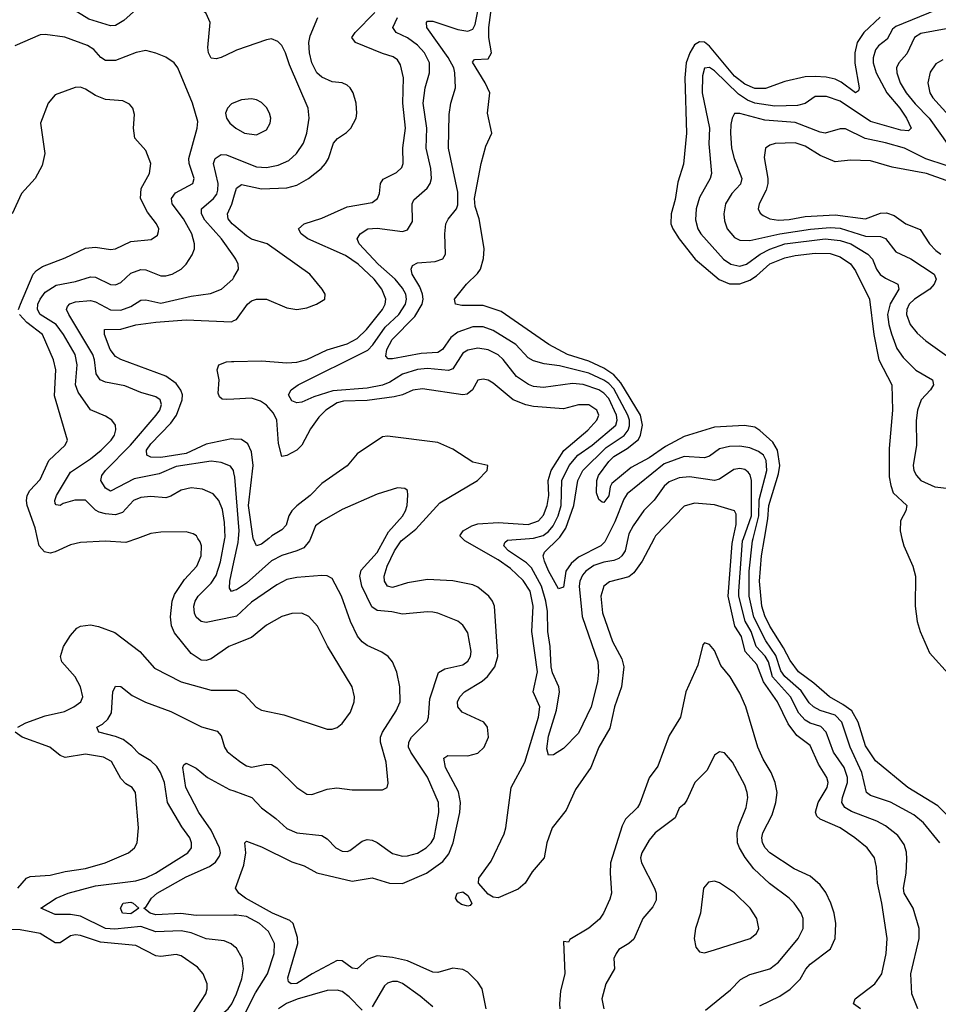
# Model space of a CAD drawing. Header units: inches. Extents: x 1308407 to 1441228, y 959628 to 1036311.
# Tile 552 of 656: x 1409149 to 1412799, y 988148 to 992061. Entities that reach past the tile are written whole.
import ezdxf

# ---------------------------------------------------------------- set-up
doc = ezdxf.new("R2010")
doc.units = ezdxf.units.IN
doc.header["$MEASUREMENT"] = 0
for name, color, linetype in [('B4908', 7, 'Continuous'), ('B4909', 7, 'Continuous'), ('B4918', 7, 'Continuous'), ('B4919', 7, 'Continuous')]:
    doc.layers.add(name, color=color, linetype=linetype)

msp = doc.modelspace()

# ---------------------------------------------------------------- linework, layer by layer
at = {"layer": 'B4908', "color": 5}
for points, elevation in [([(1409616.6, 990000), (1409570, 989983.7), (1409490, 989989.1), (1409390, 989983.9), (1409350, 989974.9), (1409290, 989946.1), (1409270, 989941.1), (1409247, 989947), (1409226.1, 989970), (1409219.4, 990000)], 2780), ([(1410000, 989578), (1409980.3, 989570), (1409910, 989520.9), (1409890, 989514.6), (1409870, 989515.5), (1409830, 989542.7), (1409764.3, 989624.3), (1409752.1, 989652.1), (1409748.2, 989688.2), (1409754.5, 989750), (1409763.4, 989776.6), (1409803.2, 989836.8), (1409853.3, 989890), (1409869.8, 989930), (1409870.6, 989970), (1409865.8, 989985.8), (1409857.2, 990000)], 2780), ([(1410000, 989688.8), (1409890, 989666.2), (1409870, 989669.9), (1409850, 989686.2), (1409842.9, 989702.9), (1409841.1, 989730), (1409846.6, 989750), (1409858.2, 989770), (1409910, 989822.2), (1409930, 989852.4), (1409946.5, 989906.5), (1409964.3, 990000)], 2760), ([(1410000, 989792.5), (1409990, 989789.1), (1409982.4, 989802.4), (1409983.4, 989830), (1410000, 989905.6)], 2740), ([(1409141, 989250), (1409173.1, 989266.9), (1409250, 989294.2), (1409327.4, 989312.6), (1409363.9, 989330), (1409391.7, 989350), (1409399.5, 989370), (1409391, 989410), (1409369.2, 989450), (1409316.8, 989510), (1409311.3, 989530), (1409322.9, 989570), (1409350, 989614.6), (1409376.4, 989643.6), (1409390, 989651), (1409430, 989655.8), (1409462, 989650), (1409526.3, 989626.3), (1409626, 989550), (1409683.9, 989483.9), (1409790.5, 989430), (1409910, 989397.3), (1410000, 989396.4)], 2780), ([(1410000, 988379.9), (1409988.6, 988388.6), (1409961.3, 988401.3), (1409890, 988408.8), (1409830, 988432.9), (1409790, 988440.6), (1409690, 988436.7), (1409630, 988457.1), (1409527, 988447), (1409490, 988449.6), (1409390, 988498.1), (1409350, 988505.8), (1409290, 988505.9), (1409233.2, 988530), (1409294, 988570), (1409342, 988590), (1409450, 988618.8), (1409610, 988639.5), (1409650, 988651.3), (1409688.2, 988670), (1409817.2, 988750), (1409831.4, 988770), (1409832.1, 988790), (1409824.6, 988810), (1409793.1, 988853.1), (1409735.7, 988950), (1409724.4, 989030), (1409708.4, 989070), (1409693.3, 989093.3), (1409670, 989116.2), (1409623.4, 989143.4), (1409594, 989174), (1409560.2, 989200.2), (1409530, 989213.1), (1409462.9, 989230), (1409455.6, 989250), (1409477.7, 989262.3), (1409498.5, 989281.5), (1409513.4, 989306.6), (1409518.7, 989390), (1409530, 989412.2), (1409550, 989411.5), (1409595.9, 989375.9), (1409648.7, 989348.7), (1409750, 989312.1), (1409871.2, 989251.2), (1409934.1, 989234.1), (1409950, 989215.8), (1409962.7, 989170), (1409973.2, 989153.1), (1410000, 989131.9)], 2760), ([(1409140.8, 988610), (1409175.1, 988650), (1409190, 988656.8), (1409270, 988661.2), (1409330, 988675.8), (1409410, 988687.5), (1409487.8, 988710), (1409580.5, 988750), (1409605.4, 988770), (1409616.1, 988790), (1409621, 988850), (1409608.3, 988990), (1409595.6, 989010), (1409570, 989024.8), (1409550, 989045.1), (1409513.2, 989113.2), (1409482, 989130), (1409410, 989142.1), (1409330, 989129.8), (1409310, 989137.3), (1409268.7, 989170), (1409158.5, 989210), (1409131.1, 989230)], 2780), ([(1410000, 988502.5), (1409850, 988501.4), (1409789.6, 988509.6), (1409690, 988503.9), (1409666.6, 988510), (1409642.7, 988530), (1409650, 988534.4), (1409672.8, 988570), (1409695.2, 988590), (1409810, 988655.6), (1409903.6, 988696.4), (1409926.9, 988713.1), (1409943.3, 988736.7), (1409947, 988750), (1409943.2, 988770), (1409910, 988840.6), (1409861.2, 988910), (1409809.5, 989010), (1409797.2, 989090), (1409800.5, 989099.5), (1409810, 989107), (1409850, 989086.3), (1409895.6, 989050), (1409982.6, 989002.6), (1410000, 988996.3)], 2740), ([(1409836.4, 988110), (1409887.9, 988190), (1409894.4, 988210), (1409893.5, 988230), (1409877.8, 988270), (1409855.8, 988295.8), (1409790, 988340.6), (1409770, 988346), (1409710, 988338.5), (1409690, 988341.3), (1409610, 988382.1), (1409470, 988394.9), (1409390, 988421.9), (1409370, 988424.7), (1409350, 988420.8), (1409310, 988393.3), (1409290, 988393.1), (1409230.2, 988430.2), (1409150, 988444.9), (1409110, 988445.8)], 2780), ([(1410000, 987916), (1409995.6, 987950), (1409978.9, 987970), (1409950, 987978), (1409873.5, 987973.5), (1409857, 987977), (1409843.1, 987990), (1409868.2, 988030), (1409905.3, 988070), (1409976.7, 988130), (1409991.7, 988150), (1410000, 988167.8)], 2760)]:
    msp.add_lwpolyline(points, dxfattribs=dict(at, elevation=elevation))
at = {"layer": 'B4908', "color": 5, "elevation": 2740}
msp.add_lwpolyline([(1409590, 988508.1), (1409557.4, 988510), (1409549.8, 988530), (1409559.6, 988550), (1409590, 988554), (1409600.3, 988550), (1409621.6, 988530)], close=True, dxfattribs=at)
at = {"layer": 'B4909', "color": 5}
for points, elevation in [([(1410000, 991934.9), (1409950, 991910.5), (1409930, 991905.7), (1409910, 991908), (1409898.5, 991930), (1409896.6, 991950), (1409905.8, 992050), (1409890, 992085.8), (1409870, 992102.8), (1409810, 992117.4), (1409750, 992150.9), (1409710, 992161.5), (1409670, 992149.8), (1409650, 992136.1), (1409562.3, 992057.7), (1409530, 992037.9), (1409510, 992037.2), (1409423.7, 992063.7), (1409275.4, 992155.4), (1409170, 992185.7), (1409150, 992179.7), (1409139.5, 992170)], 2740), ([(1409964.3, 990000), (1409965.3, 990005.3), (1409963.1, 990063.1), (1409954.6, 990114.6), (1409939.9, 990150), (1409917, 990177), (1409875.4, 990195.4), (1409830, 990200.2), (1409790, 990192), (1409750, 990167.7), (1409730, 990161.1), (1409670, 990166.5), (1409630, 990162.6), (1409601, 990150), (1409556.7, 990103.3), (1409530, 990094), (1409490, 990097), (1409464.2, 990104.2), (1409450, 990111.9), (1409410, 990152), (1409368.1, 990151.9), (1409321.3, 990138.7), (1409310, 990131), (1409293.3, 990133.3), (1409290, 990139), (1409288.2, 990150), (1409295, 990170), (1409350, 990263.5), (1409430, 990315.7), (1409473.1, 990350), (1409512.2, 990390), (1409525.6, 990410), (1409531.3, 990431.3), (1409528.8, 990450), (1409514.5, 990470), (1409490, 990486.2), (1409430.5, 990510.5), (1409380.6, 990580.6), (1409370.8, 990610), (1409377.1, 990690), (1409369.5, 990730), (1409322.7, 990810), (1409293, 990850), (1409229.9, 990890), (1409219.5, 990910), (1409221.2, 990930), (1409230, 990950.8), (1409250, 990978.2), (1409293.2, 991006.8), (1409370, 991020.7), (1409430, 991039.3), (1409450, 991037.7), (1409510, 991008.9), (1409530, 991007), (1409550, 991016.1), (1409590, 991053.7), (1409630, 991068.9), (1409650, 991067.1), (1409710, 991043.7), (1409730, 991043.3), (1409754, 991050), (1409789.8, 991070), (1409810.8, 991090), (1409833.9, 991126.1), (1409842.9, 991150), (1409843, 991170), (1409832.4, 991210), (1409799.3, 991270), (1409754.6, 991330), (1409751.8, 991350), (1409767.5, 991372.5), (1409837.3, 991410), (1409841.9, 991430), (1409821.7, 991490), (1409820.9, 991510), (1409853.8, 991630), (1409856.5, 991656.5), (1409835.6, 991730), (1409776.8, 991870), (1409763, 991890), (1409730, 991912.1), (1409690, 991928.7), (1409650, 991938.2), (1409611.1, 991931.1), (1409530, 991898.6), (1409490, 991899.1), (1409471.4, 991911.4), (1409443.1, 991943.1), (1409417.9, 991957.9), (1409328.2, 991991.8), (1409250, 992002.8), (1409230, 992000.4), (1409130, 991957.2)], 2760), ([(1409144.4, 990910), (1409151.7, 990930), (1409202.3, 991050), (1409215.1, 991064.9), (1409239.6, 991080.4), (1409330, 991115), (1409410, 991153.8), (1409450, 991157.2), (1409510, 991147.5), (1409530, 991150.9), (1409590, 991179.2), (1409671.8, 991188.2), (1409695.8, 991204.2), (1409700.8, 991219.2), (1409701.6, 991230), (1409692.2, 991250), (1409656.2, 991296.2), (1409628.6, 991350), (1409632, 991390), (1409664.5, 991450), (1409669.8, 991490), (1409650, 991540.7), (1409606.9, 991590), (1409600.9, 991630), (1409604.6, 991684.6), (1409598, 991710), (1409585.1, 991725.1), (1409558.4, 991738.4), (1409490, 991743.5), (1409450, 991759.8), (1409410, 991785.6), (1409390, 991792.8), (1409368.5, 991791.5), (1409290, 991762.6), (1409262, 991730), (1409231.6, 991650), (1409249.1, 991530), (1409237.7, 991482.3), (1409210.3, 991430), (1409155.6, 991370), (1409118.5, 991290)], 2780), ([(1410000, 991731.1), (1409990, 991727.3), (1409974.4, 991710), (1409967.2, 991690), (1409970.3, 991670), (1409984.2, 991650), (1410000, 991636.5)], 2760), ([(1410000, 991121), (1409950.6, 991190), (1409884.3, 991264.3), (1409870.9, 991290), (1409871.8, 991310), (1409918.5, 991350), (1409932, 991368), (1409936.6, 991383.4), (1409937.9, 991410), (1409918.3, 991490), (1409925.5, 991510), (1409950, 991525.8), (1409970, 991524.7), (1410000, 991512.7)], 2740), ([(1410000, 991244.3), (1409993.1, 991250), (1409977.1, 991270), (1409974.5, 991290), (1409992.3, 991327.7), (1410000, 991355.5)], 2720), ([(1410000, 990260.6), (1409998, 990270), (1409986.4, 990286.4), (1409950, 990301.6), (1409910, 990306.6), (1409770, 990285.1), (1409703.5, 990256.5), (1409603.7, 990236.3), (1409510, 990186.9), (1409490, 990199.3), (1409470.7, 990230), (1409475.2, 990250), (1409489.3, 990270), (1409589.1, 990370), (1409691.7, 990490), (1409705.5, 990510), (1409712.3, 990532.3), (1409706.9, 990550), (1409690, 990561.8), (1409630, 990580.2), (1409566.7, 990606.7), (1409490, 990620.4), (1409469, 990630), (1409453.2, 990653.2), (1409446.3, 990710), (1409439.4, 990730), (1409343.7, 990890), (1409334.9, 990910), (1409338.9, 990921.1), (1409347.5, 990932.5), (1409370, 990940.5), (1409430, 990945.1), (1409450, 990940.3), (1409510, 990908.2), (1409550, 990907.4), (1409590, 990922), (1409630, 990946.4), (1409650, 990948.4), (1409710, 990934.9), (1409830, 990962), (1409906.4, 990973.6), (1409951.1, 990990), (1409995.8, 991030), (1410000, 991037.6)], 2740), ([(1409219.4, 990000), (1409210, 990042.4), (1409178.5, 990130), (1409175.1, 990150), (1409177.9, 990170), (1409189.3, 990190.7), (1409230, 990233.8), (1409264.3, 990310), (1409329.8, 990370), (1409339.2, 990390), (1409286.9, 990566.9), (1409291.7, 990670), (1409283.7, 990710), (1409239.6, 990810), (1409177.2, 990857.2), (1409147.3, 990890)], 2780), ([(1410000, 990394.4), (1409990, 990394.9), (1409890, 990373.9), (1409810, 990337.2), (1409710, 990321.5), (1409670, 990323.1), (1409654, 990330), (1409653.2, 990350), (1409670, 990375.3), (1409750, 990458.2), (1409771.5, 990490), (1409794.2, 990550), (1409795.3, 990570), (1409789.4, 990589.4), (1409770, 990615.5), (1409730, 990644.4), (1409550.6, 990710.6), (1409530, 990722.5), (1409508.1, 990750), (1409485.7, 990810), (1409485.2, 990830), (1409550, 990831), (1409610, 990848), (1409690, 990858.5), (1409810, 990867.8), (1409990, 990860.4), (1410000, 990865.3)], 2720), ([(1410000, 990553.1), (1409971.2, 990551.2), (1409953.8, 990553.8), (1409942.1, 990562.1), (1409937.3, 990577.3), (1409942, 990630), (1409933.8, 990670), (1409939.7, 990690), (1409970, 990701.2), (1409990, 990703), (1410000, 990703.1)], 2680), ([(1409857.2, 990000), (1409851.1, 990010), (1409838, 990018), (1409810, 990026.2), (1409710, 990024.5), (1409670, 990018.7), (1409616.6, 990000)], 2780)]:
    msp.add_lwpolyline(points, dxfattribs=dict(at, elevation=elevation))
at = {"layer": 'B4918', "color": 5}
for points, elevation in [([(1410000, 988996.3), (1410070.6, 988970.6), (1410110, 988929.3), (1410167, 988887), (1410210, 988847.2), (1410250, 988830.1), (1410350, 988818.6), (1410370, 988805.4), (1410405, 988770), (1410430, 988756.6), (1410450, 988755.3), (1410460.3, 988759.7), (1410510, 988797.1), (1410530, 988803.5), (1410550, 988801), (1410570, 988791), (1410630, 988748.1), (1410670, 988737.7), (1410690, 988738), (1410730, 988748.8), (1410764.5, 988770), (1410784.6, 988790), (1410796.1, 988810), (1410813.9, 988910), (1410813.3, 988950), (1410770, 989051.7), (1410702.8, 989150), (1410694.5, 989170), (1410694.9, 989190), (1410705.4, 989210), (1410767.6, 989272.4), (1410773.6, 989290), (1410778.2, 989361.8), (1410813.1, 989466.9), (1410837.8, 989482.2), (1410910, 989497.4), (1410930, 989511.8), (1410939.8, 989530), (1410943.2, 989550), (1410930, 989625.1), (1410910, 989655.6), (1410890, 989670.8), (1410810, 989703.1), (1410790, 989706.3), (1410770, 989708.1), (1410670, 989698.7), (1410627.9, 989707.9), (1410570, 989712.7), (1410548.6, 989728.5), (1410509, 989810), (1410499.9, 989850), (1410506, 989874), (1410570, 989943.6), (1410600.4, 990000)], 2740), ([(1410303.9, 990000), (1410299.8, 989990), (1410277.4, 989962.6), (1410250.1, 989949.9), (1410190, 989932.5), (1410150, 989911.3), (1410050, 989822), (1410010, 989795.9), (1410000, 989792.5)], 2740), ([(1410000, 989905.6), (1410017, 989983), (1410018.6, 990000)], 2740), ([(1411001.9, 988130), (1410986.4, 988210), (1410970, 988236.8), (1410930, 988276.8), (1410910, 988287), (1410870, 988292.5), (1410810, 988274.5), (1410790, 988276.1), (1410690, 988320.8), (1410630, 988334.3), (1410570, 988341), (1410532, 988328), (1410490, 988289.8), (1410470, 988292.5), (1410430, 988321.2), (1410410, 988321.9), (1410310.5, 988269.5), (1410250, 988231.5), (1410227, 988230), (1410217.5, 988237.6), (1410213.8, 988253.8), (1410253.4, 988390), (1410253.3, 988413.3), (1410235.4, 988470), (1410222.1, 988482.1), (1410153.2, 988510), (1410045.6, 988570), (1410019.7, 988590), (1410007, 988610), (1410039, 988701), (1410047.5, 988750), (1410043.7, 988790), (1410050, 988797.3), (1410110, 988774.6), (1410230, 988714), (1410278.9, 988698.9), (1410330, 988671.3), (1410470, 988637.7), (1410550, 988650.9), (1410618, 988630), (1410670, 988628.8), (1410765.2, 988670), (1410830, 988715.7), (1410854.2, 988745.8), (1410871.5, 988790), (1410897.7, 988910), (1410901, 988950), (1410892.8, 988992.8), (1410840.9, 989090), (1410834.1, 989125.9), (1410850, 989137.1), (1410930, 989136), (1410970, 989146.6), (1410995.2, 989170), (1411011.7, 989210), (1411007.6, 989250), (1410993.6, 989270), (1410907.8, 989310), (1410889.9, 989330), (1410888.5, 989350), (1410897.5, 989370), (1410916.8, 989390), (1410986.9, 989433.1), (1411008.3, 989451.7), (1411037, 989490), (1411049.3, 989530), (1411035.4, 989730), (1411027.9, 989750), (1411013.2, 989770), (1410970, 989806.6), (1410950, 989815), (1410870, 989831.3), (1410770, 989836.1), (1410690, 989823.6), (1410630, 989804.6), (1410610, 989810.7), (1410598.2, 989830), (1410596.6, 989850), (1410609.3, 989889.3), (1410637.9, 989950), (1410664.2, 989990), (1410676.7, 990000)], 2720), ([(1410138.4, 990000), (1410110, 989977.2), (1410090, 989969.8), (1410077.4, 989997.4), (1410077, 990000)], 2720), ([(1411670.7, 990000), (1411622.2, 989910), (1411590, 989863.4), (1411570, 989846.8), (1411492.7, 989827.3), (1411469.5, 989810), (1411458.2, 989770), (1411464.6, 989704.6), (1411504.6, 989590), (1411541.7, 989521.7), (1411549.1, 989490), (1411539.8, 989410), (1411512.6, 989330), (1411494.5, 989245.5), (1411450, 989170.8), (1411418.5, 989090), (1411357.7, 989002.3), (1411320.2, 988919.8), (1411265.4, 988850), (1411244, 988790), (1411232.6, 988730), (1411185.3, 988674.7), (1411157.1, 988630), (1411130, 988606.5), (1411050, 988571.6), (1411030, 988574), (1411010, 988585.7), (1410972.1, 988630), (1410973, 988650), (1411022.1, 988717.9), (1411073.6, 988826.4), (1411080.5, 988850), (1411101.6, 989010), (1411156.5, 989110), (1411211.1, 989290), (1411215.5, 989330), (1411189.9, 989389.9), (1411205.9, 989470), (1411183.6, 989630), (1411189.3, 989730), (1411176.8, 989790), (1411150, 989832.8), (1411099.7, 989879.7), (1411050, 989914.6), (1410917.7, 989990), (1410907.9, 990000)], 2680), ([(1411566, 990000), (1411554.3, 989950), (1411542, 989930), (1411530, 989919.7), (1411510, 989911.8), (1411470, 989905.9), (1411430, 989891.6), (1411399.1, 989870), (1411385.7, 989854.3), (1411374.3, 989830), (1411371.6, 989810), (1411384.6, 989690), (1411445.7, 989510), (1411448.9, 989470), (1411445.2, 989430), (1411420.4, 989330), (1411370, 989225.3), (1411310, 989164.5), (1411270, 989139.5), (1411250, 989138.4), (1411243.1, 989163.1), (1411250, 989213.4), (1411282.2, 989317.8), (1411294.5, 989390), (1411291.5, 989410), (1411265.9, 989465.9), (1411260.3, 989490), (1411257.4, 989570), (1411247.6, 989630), (1411246.4, 989710), (1411239.5, 989750), (1411222.3, 989810), (1411183, 989883), (1411162.6, 989902.7), (1411091, 989950), (1411072.8, 989970), (1411076.2, 989983.8), (1411087.6, 989992.4), (1411174.3, 990000)], 2660), ([(1411481.4, 990000), (1411474.3, 989985.7), (1411457.7, 989970), (1411370, 989924.8), (1411339.8, 989900.2), (1411319.2, 989870), (1411310, 989806.3), (1411290, 989799.2), (1411250, 989870.7), (1411233.9, 989910), (1411229.4, 989930), (1411234.7, 989945.3), (1411290.5, 990000)], 2640), ([(1412489.7, 988130), (1412461.8, 988150), (1412469, 988170), (1412546.6, 988230), (1412575.4, 988270), (1412592.8, 988350), (1412595.9, 988410), (1412575.4, 988550), (1412557.1, 988630), (1412553.2, 988693.2), (1412545.2, 988730), (1412516.8, 988770), (1412468.2, 988810), (1412408.9, 988850), (1412330, 988883.8), (1412316.4, 988896.4), (1412311.8, 988911.8), (1412321.4, 988950), (1412357.3, 989010), (1412361.1, 989030), (1412356.9, 989050), (1412322.7, 989102.7), (1412290, 989177.3), (1412237, 989217), (1412203, 989263), (1412159.8, 989350), (1412104.4, 989430), (1412078.6, 989498.6), (1412032.1, 989550), (1412017.7, 989610), (1411990.9, 989650.9), (1411963.6, 989770), (1411980.5, 989979.5), (1411984.5, 990000)], 2680), ([(1412717.5, 988130), (1412694.8, 988190), (1412690.5, 988270), (1412723.2, 988410), (1412723.7, 988450), (1412699.3, 988530), (1412663.2, 988590), (1412660.7, 988610), (1412671.4, 988670), (1412674.5, 988725.5), (1412673, 988753), (1412664.1, 988784), (1412638.6, 988818.6), (1412590, 988857), (1412555.6, 988875.6), (1412454.1, 988914.1), (1412428.2, 988930), (1412416.1, 988950), (1412418.1, 988970), (1412438.9, 989030), (1412438.9, 989050), (1412424.6, 989090), (1412383.5, 989150), (1412354.1, 989230), (1412332.3, 989252.3), (1412290, 989265.8), (1412270, 989277.5), (1412244.8, 989304.8), (1412211.5, 989370), (1412140.7, 989450), (1412123.9, 989510), (1412111.7, 989531.7), (1412075.9, 989570), (1412055.7, 989630), (1412031.6, 989671.6), (1412006.7, 989770), (1412006.2, 989790), (1412021.6, 989990), (1412025.1, 990000)], 2660), ([(1412806, 988790), (1412741.1, 988870), (1412701.8, 988901.8), (1412610, 988952), (1412530, 988978.1), (1412514.5, 988990), (1412495.1, 989070), (1412448.9, 989170), (1412416.6, 989270), (1412390, 989297.2), (1412330, 989316.6), (1412303.4, 989330), (1412286.5, 989346.5), (1412253.8, 989393.8), (1412190, 989450.6), (1412174.2, 989474.2), (1412153.9, 989533.9), (1412113.3, 989593.3), (1412066.7, 989686.7), (1412047.2, 989770), (1412047.8, 989870), (1412060.7, 989990), (1412063.3, 990000)], 2640), ([(1412836.8, 988896.8), (1412796.9, 988936.9), (1412678.5, 989010), (1412550, 989116), (1412510, 989175), (1412480.8, 989270), (1412455.3, 989315.3), (1412420.4, 989340.4), (1412366.5, 989370), (1412304.6, 989424.6), (1412243.6, 989470), (1412210, 989514.2), (1412184.8, 989564.8), (1412130, 989651.2), (1412110, 989691.5), (1412097.8, 989730), (1412088.2, 989830), (1412097.1, 989930), (1412109.1, 990000)], 2620), ([(1412655, 990000), (1412662.4, 989970), (1412698.6, 989890), (1412709.1, 989850), (1412707.5, 989730), (1412716, 989670), (1412727, 989630), (1412765, 989545), (1412850.2, 989450)], 2620), ([(1410000, 989131.9), (1410027.8, 989110), (1410050, 989096), (1410070, 989090.9), (1410130, 989103), (1410150, 989101.8), (1410170, 989087.7), (1410250, 989010.2), (1410290, 988983.6), (1410310, 988982.7), (1410370, 989003), (1410408.4, 989008.4), (1410470, 989000.7), (1410590, 989000.4), (1410609.6, 989010.4), (1410612.7, 989027.3), (1410604.7, 989110), (1410582.1, 989190), (1410582.2, 989210), (1410589.9, 989230), (1410645.3, 989314.7), (1410660.2, 989350), (1410659.5, 989410), (1410647.8, 989467.8), (1410630.9, 989510), (1410612.8, 989530), (1410587.8, 989547.8), (1410530, 989574.5), (1410510, 989589), (1410491.5, 989611.5), (1410463.2, 989670), (1410428.1, 989770), (1410390, 989841), (1410370, 989850.9), (1410350, 989852.4), (1410250, 989844.3), (1410210, 989836), (1410170, 989816), (1410070, 989747.1), (1410010, 989690.9), (1410000, 989688.8)], 2760), ([(1410000, 989396.4), (1410010, 989396.3), (1410040.4, 989380.4), (1410088.6, 989328.6), (1410110, 989316.9), (1410198.7, 989298.7), (1410370, 989241.7), (1410390, 989242), (1410410, 989248.5), (1410430, 989263.8), (1410463.1, 989310), (1410478, 989350), (1410479.7, 989370), (1410469.7, 989410), (1410372.2, 989572.2), (1410331.7, 989651.6), (1410297.4, 989690), (1410270, 989703.1), (1410230, 989701.8), (1410190, 989688.9), (1410130, 989654.9), (1410070, 989606.3), (1410000, 989578)], 2780), ([(1412090, 988142.5), (1412170, 988181), (1412210, 988208.9), (1412250, 988248.6), (1412272.4, 988287.6), (1412290, 988307.5), (1412371.6, 988368.4), (1412389.9, 988410.1), (1412391.9, 988470), (1412385.7, 988510), (1412372.9, 988550), (1412352.1, 988592.1), (1412330, 988623.1), (1412290, 988657), (1412227.1, 988687.1), (1412130.5, 988750.5), (1412111.4, 988770), (1412101.1, 988790), (1412098.3, 988810), (1412102.1, 988830), (1412138.7, 988901.3), (1412153.5, 988950), (1412158.5, 988990), (1412151, 989030), (1412135, 989070), (1412103.1, 989123.1), (1412081.9, 989170), (1412034.5, 989330), (1412010, 989385.3), (1411972.1, 989450), (1411935.3, 989495.3), (1411910, 989554), (1411890, 989578.5), (1411870, 989584.5), (1411863, 989577), (1411843.3, 989496.6), (1411796, 989390), (1411775.2, 989290), (1411730, 989216.9), (1411684.9, 989095.1), (1411650, 989048.4), (1411613.6, 988946.4), (1411604.3, 988930), (1411555.8, 988884.2), (1411542.4, 988857.6), (1411496.8, 988710), (1411494.7, 988670), (1411500.5, 988590), (1411494.4, 988565.6), (1411469.3, 988510), (1411453.1, 988486.9), (1411410, 988450.7), (1411334.6, 988405.4), (1411330, 988395.3), (1411310, 988398), (1411314.5, 988270), (1411298.3, 988201.6), (1411293.8, 988150), (1411295.3, 988130)], 2720), ([(1411874.6, 988125.4), (1411973.7, 988206.3), (1412013, 988247), (1412050, 988266.4), (1412129.7, 988290), (1412164.7, 988315.3), (1412241.8, 988410), (1412261.8, 988450), (1412262.2, 988490), (1412254.6, 988510), (1412226.6, 988550), (1412207, 988570), (1412128.5, 988628.5), (1412066.6, 988686.6), (1412031.7, 988731.7), (1412009.9, 988770), (1412001.9, 988790), (1411999.6, 988830), (1412005.2, 988854.8), (1412035.6, 988930), (1412042.4, 988970), (1412040.2, 988990), (1412030, 989019.6), (1411980.9, 989110), (1411950, 989147.8), (1411930, 989151.8), (1411910, 989138.4), (1411881.2, 989078.8), (1411831.6, 989030), (1411799.9, 988960.1), (1411790, 988944), (1411770, 988928), (1411754, 988890), (1411673.6, 988830), (1411650, 988800.4), (1411620.8, 988750), (1411616.3, 988730), (1411619.4, 988710), (1411671.8, 988610), (1411677.7, 988590), (1411678.1, 988561.9), (1411664.7, 988535.3), (1411625.4, 988490), (1411590, 988407.6), (1411570, 988389.6), (1411530, 988365.6), (1411519.6, 988350), (1411510.3, 988330), (1411513.1, 988290), (1411478.2, 988230), (1411462.4, 988170), (1411470.3, 988130)], 2740), ([(1410032.2, 988090), (1410085.6, 988194.4), (1410133, 988270), (1410159.7, 988350), (1410161.3, 988390), (1410138.1, 988438.1), (1410102.3, 988470), (1410050, 988497), (1410010, 988502.5), (1410000, 988502.5)], 2740), ([(1410000, 988167.8), (1410010.3, 988190), (1410032.1, 988250), (1410038.5, 988290), (1410032.2, 988332.2), (1410010, 988372.1), (1410000, 988379.9)], 2760), ([(1410790, 988138.3), (1410740.6, 988180.6), (1410670, 988231.1), (1410650, 988238.6), (1410630, 988239.1), (1410610, 988232.5), (1410598.6, 988221.4), (1410550, 988138.2)], 2740), ([(1410510, 988124.9), (1410458.3, 988178.3), (1410430, 988198.8), (1410410, 988204.8), (1410370, 988202.7), (1410251.1, 988168.9), (1410208.9, 988151.1), (1410177.8, 988130)], 2740)]:
    msp.add_lwpolyline(points, dxfattribs=dict(at, elevation=elevation))
for points, elevation in [([(1411910, 988638.4), (1411885.7, 988634.3), (1411866.4, 988610), (1411853.8, 988510), (1411834.6, 988450), (1411828.7, 988410), (1411835.8, 988375.8), (1411850, 988357.3), (1411870, 988353), (1411910, 988364.9), (1412051.6, 988410), (1412077.2, 988430), (1412086, 988450), (1412078.7, 988490), (1412052.1, 988530), (1411990, 988592), (1411930, 988631.3)], 2760), ([(1410930, 988538.9), (1410904.8, 988544.8), (1410890, 988555.1), (1410880.5, 988570), (1410887.8, 988590), (1410910, 988595.2), (1410930, 988580.9), (1410946, 988550), (1410938.7, 988541.3)], 2680)]:
    msp.add_lwpolyline(points, close=True, dxfattribs=dict(at, elevation=elevation))
at = {"layer": 'B4919', "color": 5}
for points, elevation in [([(1412109.1, 990000), (1412122.5, 990077.5), (1412126, 990130), (1412163.9, 990256.1), (1412169.3, 990290), (1412160.8, 990350), (1412142.4, 990382.4), (1412090, 990429.1), (1412070, 990441.3), (1412028.7, 990448.7), (1411910, 990442.1), (1411790, 990404.6), (1411715.1, 990364.9), (1411650, 990319.7), (1411578.8, 990281.2), (1411502.3, 990217.7), (1411495.1, 990204.9), (1411490, 990169.6), (1411470, 990142), (1411463.7, 990143.7), (1411450, 990154), (1411441.3, 990181.3), (1411442.8, 990230), (1411448.5, 990250), (1411490, 990305.8), (1411510, 990325.3), (1411562.6, 990357.4), (1411607.4, 990392.6), (1411616.4, 990410), (1411623.9, 990450), (1411615.7, 990490), (1411538.1, 990618.1), (1411509.8, 990649.8), (1411470, 990676.4), (1411410, 990703.7), (1411326.4, 990730), (1411252.2, 990770), (1411061.9, 990901.9), (1410990, 990926), (1410905.4, 990925.4), (1410881.2, 990930), (1410876.2, 990950), (1410924.7, 991010), (1410968, 991052), (1410979.8, 991070), (1410992.2, 991112.2), (1410994.5, 991150), (1410988.6, 991191.4), (1410974.9, 991270), (1410958.9, 991318.9), (1410956.8, 991350), (1410982.3, 991490), (1411000.9, 991559.1), (1411025.2, 991610), (1411007.6, 991690), (1411016.7, 991770), (1410998.5, 991810), (1410947.8, 991892.2), (1410956.6, 991903.4), (1411010, 991905.7), (1411024.1, 991930), (1411013.4, 991990), (1411012.5, 992030), (1411039.6, 992230)], 2620), ([(1411290.5, 990000), (1411295.3, 990004.7), (1411319.6, 990040.4), (1411350.9, 990130), (1411367, 990230), (1411386.5, 990270), (1411479.4, 990360.6), (1411551.4, 990408.6), (1411567.3, 990430), (1411572.8, 990447.2), (1411572.3, 990470), (1411565.3, 990490), (1411510, 990593.8), (1411490, 990615.6), (1411470, 990629), (1411410, 990656.2), (1411293.9, 990686.1), (1411233.4, 990693.4), (1411190, 990705.3), (1411170, 990717.3), (1411120.9, 990770), (1411030, 990826.5), (1410990, 990840.8), (1410950, 990840.5), (1410890, 990819.7), (1410862.2, 990797.8), (1410829.4, 990750.6), (1410810, 990739), (1410744.8, 990735.2), (1410630, 990713.3), (1410613.2, 990713.2), (1410604.1, 990724), (1410607.3, 990750), (1410629.2, 990790), (1410718.5, 990881.5), (1410748.7, 990930), (1410752.3, 990950), (1410749.3, 990970), (1410739.1, 990999.1), (1410708.8, 991050), (1410704.5, 991070), (1410710, 991084.4), (1410730, 991095), (1410799.3, 991100.7), (1410830, 991110.5), (1410840.4, 991130), (1410837.9, 991210), (1410842.8, 991250), (1410851, 991269), (1410884.9, 991310), (1410890, 991326), (1410890, 991375.1), (1410853.1, 991550), (1410855.3, 991684.7), (1410861.6, 991730), (1410880.2, 991790), (1410878.1, 991850), (1410873.5, 991870), (1410851.1, 991911.1), (1410766.3, 992030), (1410765.1, 992050), (1410770, 992054.7), (1410790, 992055.8), (1410890, 992022.2), (1410930, 992015.3), (1410950, 992024.1), (1410958.5, 992041.5), (1410979.7, 992150)], 2640), ([(1412790, 992099.3), (1412630, 992034.7), (1412617, 992023), (1412596.1, 991983.9), (1412562.3, 991957.7), (1412550, 991941.4), (1412540.9, 991910), (1412540.3, 991890), (1412552.3, 991850), (1412594.6, 991770), (1412646.7, 991710), (1412673.5, 991670), (1412690.9, 991630), (1412680.4, 991619.6), (1412650, 991622.4), (1412530, 991657.1), (1412410, 991737.2), (1412355.6, 991755.6), (1412310, 991755.5), (1412270, 991728.1), (1412240.4, 991719.6), (1412150, 991717.4), (1412070, 991729.2), (1412041.5, 991741.5), (1412005.3, 991765.3), (1411910, 991857.3), (1411890, 991871.1), (1411870, 991868.2), (1411862.3, 991837.7), (1411861.2, 991770), (1411890.5, 991630), (1411887.9, 991567.9), (1411897.4, 991450), (1411893.2, 991430), (1411850, 991354.8), (1411837.2, 991310), (1411834.8, 991265.2), (1411844.2, 991230), (1411855, 991210), (1411945.3, 991110), (1411975.5, 991090), (1412010, 991081.7), (1412036.8, 991090), (1412091.2, 991128.8), (1412130, 991149.8), (1412190, 991169.8), (1412350, 991190), (1412410, 991183.7), (1412451.3, 991170), (1412519.5, 991130), (1412538.1, 991110), (1412554.4, 991070), (1412568.9, 991048.9), (1412590, 991033.7), (1412639.1, 991010), (1412643, 990990), (1412608.5, 990931.5), (1412597.4, 990890), (1412602.3, 990850), (1412612.9, 990812.9), (1412635.1, 990755.1), (1412659.2, 990719.2), (1412710, 990668.8), (1412775.8, 990630), (1412780.2, 990610), (1412768.6, 990590), (1412730.8, 990550), (1412716.3, 990510), (1412711, 990469), (1412712.5, 990370), (1412699.8, 990290), (1412701.7, 990270), (1412712.2, 990250), (1412730.1, 990230.1), (1412785.3, 990205.3), (1412890, 990193.5)], 2640), ([(1410000, 990703.1), (1410110, 990705), (1410210, 990697.2), (1410250, 990700.8), (1410290, 990710.9), (1410371.1, 990748.9), (1410450, 990773.3), (1410490, 990793.7), (1410527.6, 990830), (1410589.9, 990910), (1410600.8, 990930), (1410603.4, 990950), (1410588, 990990), (1410556.9, 991030), (1410493.4, 991090), (1410443.6, 991123.6), (1410294.3, 991190), (1410266.9, 991210), (1410256.8, 991230), (1410278.9, 991250), (1410350, 991272.8), (1410450, 991317.9), (1410550, 991335), (1410570.7, 991350), (1410578.1, 991370), (1410583.2, 991410), (1410592.9, 991427.1), (1410646.3, 991453.7), (1410666.8, 991473.2), (1410672.7, 991490), (1410671.7, 991551.6), (1410681.3, 991630), (1410670.7, 991730), (1410673.8, 991830), (1410662.1, 991882.1), (1410650, 991901.1), (1410633.5, 991913.5), (1410590, 991926.6), (1410482.7, 991970), (1410469.3, 991990), (1410481.4, 992010), (1410560.7, 992090)], 2680), ([(1410000, 991355.5), (1410010, 991391.4), (1410030, 991406.7), (1410110, 991389.3), (1410210, 991393.3), (1410250, 991403.1), (1410296.5, 991430), (1410346.8, 991470), (1410363.7, 991490), (1410376.1, 991510), (1410396, 991570), (1410411.4, 991588.6), (1410447.8, 991612.2), (1410465.3, 991630), (1410485.6, 991670), (1410489.1, 991690), (1410485.4, 991730), (1410474.3, 991770), (1410461.8, 991790), (1410450, 991801.2), (1410430, 991809.8), (1410390, 991814.6), (1410350, 991832.2), (1410329.9, 991850), (1410309.3, 991889.3), (1410300.5, 991930), (1410298.4, 991970), (1410303.3, 991996.7), (1410333.4, 992070)], 2720), ([(1411174.3, 990000), (1411190, 990001.4), (1411228.9, 990011.1), (1411250, 990027.3), (1411268.6, 990050), (1411288.6, 990090), (1411300.1, 990130), (1411303.2, 990230), (1411332.8, 990290), (1411366.5, 990330), (1411423.4, 990370), (1411517.6, 990450), (1411523.2, 990470), (1411520.6, 990490), (1411490, 990556.4), (1411470, 990577.1), (1411450, 990589.6), (1411388, 990611.9), (1411345, 990615), (1411230, 990600.1), (1411190, 990604), (1411171, 990611), (1411123.1, 990643.1), (1411070.2, 990710.2), (1411049.6, 990729.6), (1411010, 990749), (1410970, 990755.4), (1410930, 990748.3), (1410910, 990735.6), (1410870, 990674.2), (1410853.1, 990666.9), (1410770, 990675.5), (1410730, 990671.2), (1410670, 990652.8), (1410619.1, 990620.9), (1410591.1, 990608.9), (1410530, 990597), (1410393.8, 990586.2), (1410317.5, 990562.5), (1410270, 990541.3), (1410250, 990538.8), (1410230, 990546.9), (1410216.9, 990570), (1410228.2, 990590), (1410255.6, 990610), (1410531.7, 990748.3), (1410551.5, 990768.5), (1410601.4, 990838.6), (1410655.1, 990890), (1410681.6, 990930), (1410686.1, 990950), (1410683.1, 990970), (1410670, 990994.4), (1410640.5, 991030), (1410573.1, 991090), (1410497.7, 991170), (1410489.7, 991190), (1410502, 991210), (1410532.7, 991230), (1410570, 991232.6), (1410670, 991219.3), (1410690, 991226), (1410710, 991258.8), (1410709, 991330), (1410715.3, 991344.7), (1410768.2, 991391.8), (1410779.6, 991410), (1410784.7, 991430), (1410783.2, 991470), (1410764.4, 991550), (1410766.6, 991630), (1410752.2, 991730), (1410760.4, 991790), (1410777.6, 991850), (1410777.7, 991890), (1410756.9, 991930), (1410730, 991960.4), (1410690, 991989), (1410644.4, 992010), (1410631.2, 992030), (1410650.8, 992070)], 2660), ([(1412568.7, 992071.3), (1412503.7, 992010), (1412476.3, 991970), (1412467.2, 991930), (1412467.8, 991887.8), (1412484.5, 991790), (1412481.7, 991778.3), (1412470, 991771), (1412413.3, 991813.3), (1412390, 991825.1), (1412353.1, 991833.1), (1412310, 991835.5), (1412270, 991834), (1412190, 991815.2), (1412112.5, 991787.5), (1412070, 991788.1), (1412030, 991805.3), (1411990, 991837.1), (1411890, 991955.6), (1411870, 991971.3), (1411850, 991972.9), (1411830, 991961.5), (1411811.3, 991930), (1411797.4, 991890), (1411791.8, 991830), (1411799.3, 991610), (1411786.5, 991486.5), (1411764.5, 991415.5), (1411753.8, 991346.2), (1411737.3, 991290), (1411737, 991250), (1411745, 991230), (1411769, 991190), (1411833.4, 991110), (1411928.5, 991028.5), (1411970, 991011.1), (1412010, 991011.7), (1412050, 991026.1), (1412077.2, 991042.8), (1412130, 991090.4), (1412190, 991114.4), (1412230, 991124.3), (1412310, 991133.7), (1412370, 991131.8), (1412410, 991119.2), (1412450, 991091.3), (1412470, 991062.9), (1412526.1, 990950), (1412543.2, 990810), (1412562.4, 990710), (1412614.3, 990610), (1412617.6, 990510), (1412603.5, 990356.5), (1412604.5, 990244.5), (1412610.1, 990210.1), (1412620.6, 990180.6), (1412673.7, 990130), (1412670.3, 990110), (1412649.2, 990070), (1412647.6, 990030), (1412655, 990000)], 2620), ([(1412830, 992024.3), (1412730, 992005.6), (1412704.8, 991990), (1412674.2, 991925.9), (1412642.5, 991890), (1412633.3, 991870), (1412633.9, 991850), (1412647.9, 991810), (1412671.7, 991770), (1412706.9, 991726.9), (1412763.4, 991670), (1412877.2, 991510)], 2660), ([(1410000, 991512.7), (1410090, 991476.8), (1410130, 991473.5), (1410176.4, 991483.5), (1410218.6, 991501.4), (1410249, 991530), (1410277.2, 991570), (1410290.4, 991610), (1410298.5, 991670), (1410295.4, 991710), (1410221.3, 991881.3), (1410204.7, 991930), (1410190, 991958.3), (1410174.9, 991974.9), (1410150, 991985.1), (1410130, 991981.4), (1410010, 991939.8), (1410000, 991934.9)], 2740), ([(1412817.9, 991902.1), (1412790, 991885.6), (1412767.3, 991852.7), (1412757.3, 991810), (1412765.5, 991770), (1412778.1, 991750), (1412840.7, 991680.7)], 2680), ([(1410000, 991636.5), (1410007.6, 991630), (1410041.6, 991610), (1410090, 991603.9), (1410130, 991623.1), (1410144, 991650), (1410146.6, 991670), (1410142, 991690), (1410130, 991711.8), (1410110, 991731.5), (1410090, 991742.4), (1410070, 991746.3), (1410030, 991742.6), (1410000, 991731.1)], 2760), ([(1412830, 991482.3), (1412750, 991508.3), (1412665.6, 991550), (1412590, 991572.2), (1412508.5, 991588.5), (1412430, 991627.8), (1412410, 991627.6), (1412349.5, 991610.5), (1412330, 991613.9), (1412230, 991652.6), (1412110, 991661.6), (1412010, 991688.2), (1411990, 991688.2), (1411980.2, 991670), (1411975, 991645), (1411973.1, 991610), (1411978.1, 991550), (1411988.1, 991510), (1412018.7, 991430), (1412013.1, 991406.9), (1411978.8, 991370), (1411953.5, 991330), (1411947, 991290), (1411950, 991262), (1411960.4, 991230), (1411990, 991196.1), (1412010, 991185.1), (1412050, 991183.1), (1412169.3, 991210.6), (1412291, 991229), (1412370, 991235.1), (1412410, 991233.1), (1412510, 991201.4), (1412570, 991199), (1412590, 991191.2), (1412630, 991138.2), (1412690, 991111.3), (1412782.3, 991050), (1412790.7, 991030), (1412783.1, 991010), (1412766.1, 990990), (1412705, 990950), (1412683.6, 990930), (1412674.4, 990910), (1412673.6, 990890), (1412688, 990850), (1412715, 990815), (1412750, 990784.6), (1412870, 990699.5)], 2660), ([(1412830, 991422.1), (1412752.1, 991450), (1412615.6, 991475.6), (1412530, 991500.2), (1412450, 991503), (1412390, 991496.4), (1412330, 991521.6), (1412270, 991558), (1412230, 991571.7), (1412151.2, 991568.8), (1412130, 991562.9), (1412112.6, 991550), (1412106.7, 991513.3), (1412121.9, 991430), (1412121.6, 991410), (1412115.8, 991384.2), (1412086.8, 991330), (1412083.5, 991310), (1412092, 991292), (1412103, 991283), (1412130.4, 991270), (1412164.6, 991264.6), (1412206.9, 991266.9), (1412270, 991278.7), (1412390, 991285.1), (1412510, 991269.3), (1412570, 991292.9), (1412594.1, 991294.1), (1412623.3, 991283.3), (1412670, 991249.5), (1412727.7, 991227.7), (1412764.3, 991170), (1412790, 991143.5), (1412810, 991129.1)], 2680), ([(1410000, 990865.3), (1410010, 990870.2), (1410053.7, 990930), (1410070, 990943.3), (1410090, 990950.7), (1410130, 990950.1), (1410210, 990915.7), (1410250, 990910.1), (1410290, 990916.6), (1410327.6, 990930), (1410361.3, 990950), (1410362.7, 990970), (1410350.8, 990990), (1410301.5, 991050), (1410132.2, 991170), (1410070, 991189), (1410050, 991202.7), (1410000, 991244.3)], 2720), ([(1410000, 991037.6), (1410018, 991070), (1410016.8, 991090), (1410007.9, 991110), (1410000, 991121)], 2740), ([(1410907.9, 990000), (1410898, 990010), (1410911.5, 990030), (1410946.2, 990050), (1410970, 990057.5), (1411050, 990062.4), (1411170, 990055.5), (1411210.6, 990069.4), (1411230, 990092.8), (1411245.4, 990130), (1411251.3, 990170), (1411249.2, 990230), (1411261, 990270), (1411311.5, 990348.5), (1411406.9, 990430), (1411442.3, 990470), (1411450.4, 990490), (1411442.5, 990510), (1411410, 990530.4), (1411370, 990531), (1411310, 990514.5), (1411190, 990523.4), (1411159.7, 990530), (1411110, 990550.8), (1411030, 990617), (1411010, 990628.4), (1410990, 990633), (1410970, 990628.4), (1410948.3, 990590), (1410927.5, 990572.5), (1410909.5, 990570.5), (1410750, 990594.7), (1410711.7, 990588.3), (1410669.8, 990570.2), (1410637.3, 990562.7), (1410530, 990548.3), (1410435.4, 990544.6), (1410410, 990538.1), (1410365.1, 990510), (1410338, 990482), (1410305, 990435), (1410270.1, 990370), (1410250.1, 990350), (1410210, 990329.9), (1410190, 990325.1), (1410176.9, 990376.9), (1410170, 990470), (1410158, 990498), (1410130, 990529.3), (1410105.7, 990545.6), (1410070, 990557.6), (1410000, 990553.1)], 2680), ([(1410077, 990000), (1410057.6, 990130), (1410077.2, 990290), (1410070, 990344), (1410055.1, 990375.1), (1410030, 990392.7), (1410000, 990394.4)], 2720), ([(1410676.7, 990000), (1410723, 990037), (1410818.4, 990141.6), (1410968.3, 990230), (1411006.6, 990270), (1411008.7, 990290), (1410950, 990302.5), (1410870, 990354.4), (1410810, 990381.3), (1410610, 990406.6), (1410590, 990403.8), (1410490, 990335.3), (1410450, 990288), (1410350, 990218.1), (1410302.5, 990170), (1410250, 990129.3), (1410230, 990109.8), (1410218.9, 990090), (1410207.4, 990052.6), (1410190, 990033.5), (1410150.4, 990009.6), (1410138.4, 990000)], 2720), ([(1412063.3, 990000), (1412086.2, 990090), (1412087.5, 990152.5), (1412118.4, 990270), (1412115.4, 990310), (1412104.2, 990330), (1412085.3, 990345.3), (1412050, 990359.2), (1412010, 990366.4), (1411970, 990365.5), (1411930, 990355.2), (1411890, 990327.2), (1411870, 990319.9), (1411790, 990325.9), (1411710, 990296.4), (1411563, 990177), (1411550, 990156.2), (1411514.4, 990065.6), (1411481.4, 990000)], 2640), ([(1410018.6, 990000), (1410021.2, 990030), (1410003.6, 990243.6), (1410000, 990260.6)], 2740), ([(1412025.1, 990000), (1412057, 990090), (1412056.6, 990230), (1412052.1, 990252.1), (1412043.4, 990263.4), (1412030, 990273.9), (1412010, 990278), (1411986.3, 990273.7), (1411930, 990235.7), (1411910, 990230.3), (1411810, 990244.4), (1411770, 990239.9), (1411730, 990224.3), (1411710, 990207.1), (1411670, 990151.3), (1411629.3, 990110.7), (1411586.4, 990050), (1411570, 990017.4), (1411566, 990000)], 2660), ([(1410600.4, 990000), (1410614.3, 990025.7), (1410670, 990088.4), (1410681.7, 990110), (1410688.9, 990130), (1410691.2, 990171.2), (1410689.6, 990189.6), (1410678.7, 990198.7), (1410650, 990200.5), (1410570, 990176), (1410430, 990114.6), (1410350, 990068.4), (1410324.1, 990050), (1410303.9, 990000)], 2740), ([(1411984.5, 990000), (1411995.4, 990055.4), (1411996.3, 990096.3), (1411989.5, 990110), (1411910, 990133.5), (1411830, 990139.8), (1411790, 990127.4), (1411676.1, 990010), (1411670.7, 990000)], 2680)]:
    msp.add_lwpolyline(points, dxfattribs=dict(at, elevation=elevation))

doc.saveas('drawing.dxf')
